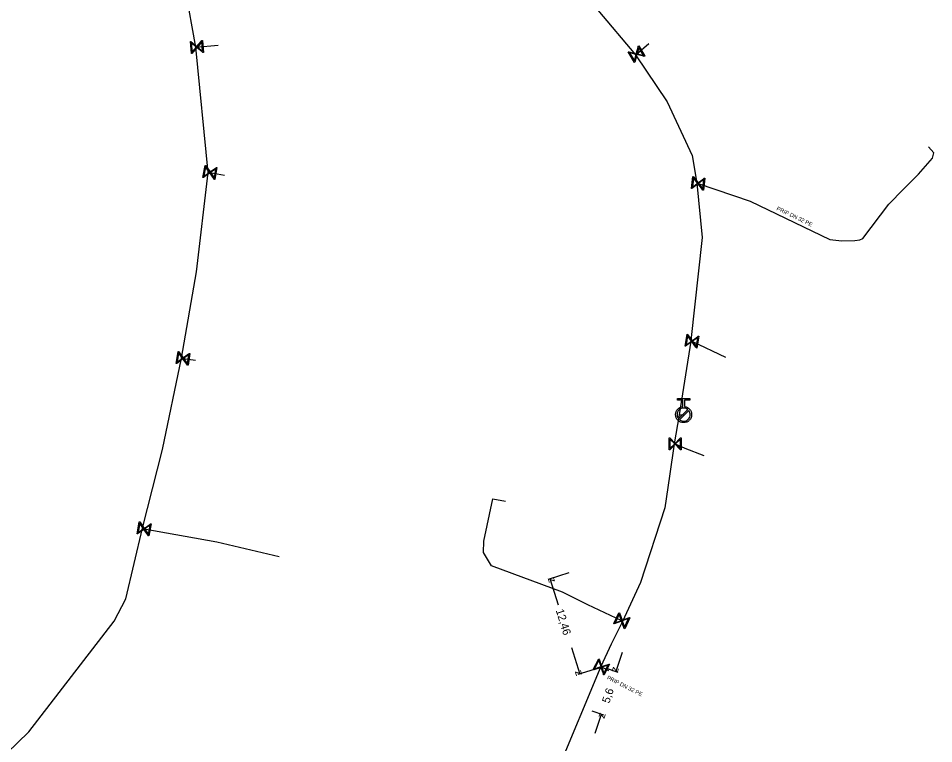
# Model space of a CAD drawing. Extents: x -643842 to -636370, y -1119190 to -1110210.
# Drawn here: x -641545.3 to -641431, y -1110496.2 to -1110405.6 of the extents above; entities that cross this region are included whole.
import ezdxf

# ---------------------------------------------------------------- set-up
doc = ezdxf.new("R2010")
doc.units = 0
for name, color, linetype in [('22', 7, 'Continuous'), ('Default', 7, 'Continuous'), ('Level 10', 7, 'Continuous'), ('Level 16', 7, 'Continuous'), ('Level 21', 7, 'Continuous'), ('Level 23', 7, 'Continuous'), ('Level 33', 7, 'Continuous')]:
    doc.layers.add(name, color=color, linetype=linetype)

msp = doc.modelspace()

# ---------------------------------------------------------------- linework, layer by layer
at = {"layer": 'Default'}
for points in [[(-641462.15, -1110454.13), (-641461.79, -1110454.16), (-641461.53, -1110454.43), (-641461.24, -1110454.72), (-641461.24, -1110455.13), (-641461.24, -1110455.55), (-641461.54, -1110455.84), (-641461.83, -1110456.13), (-641462.24, -1110456.13), (-641462.66, -1110456.13), (-641462.95, -1110455.84), (-641463.24, -1110455.54), (-641463.24, -1110455.13), (-641463.24, -1110454.71), (-641462.95, -1110454.42), (-641462.69, -1110454.16), (-641462.33, -1110454.13)], [(-641461.73, -1110454.49), (-641461.95, -1110454.32), (-641462.24, -1110454.32), (-641462.58, -1110454.32), (-641462.82, -1110454.55), (-641463.05, -1110454.79), (-641463.05, -1110455.13), (-641463.06, -1110455.42), (-641462.88, -1110455.64)], [(-641462.75, -1110455.77), (-641462.53, -1110455.94), (-641462.24, -1110455.94), (-641461.91, -1110455.94), (-641461.67, -1110455.71), (-641461.43, -1110455.47), (-641461.43, -1110455.13), (-641461.43, -1110454.84), (-641461.6, -1110454.62)]]:
    msp.add_open_spline(points, degree=3, dxfattribs=at)
at = {"layer": 'Level 10'}
for points in [[(-641476.58, -1110474.91), (-641479.16, -1110475.71)], [(-641477.89, -1110478.95), (-641478.92, -1110475.64)], [(-641476.25, -1110484.22), (-641475.22, -1110487.54)], [(-641469.92, -1110484.84), (-641470.71, -1110487.22)], [(-641472.87, -1110486.8), (-641475.46, -1110487.61)], [(-641471.92, -1110486.81), (-641470.47, -1110487.29)], [(-641473.69, -1110492.13), (-641472.24, -1110492.61)], [(-641473.27, -1110494.9), (-641472.48, -1110492.53)]]:
    msp.add_lwpolyline(points, dxfattribs=at)
at = {"layer": 'Level 16'}
for points in [[(-641522.35, -1110408.42), (-641522.22, -1110409.91), (-641522.29, -1110409.92), (-641522.38, -1110409.83), (-641523.02, -1110409.29), (-641523.65, -1110410.03), (-641523.71, -1110410.04), (-641523.84, -1110408.55), (-641523.78, -1110408.54), (-641523.03, -1110409.17), (-641522.49, -1110408.53), (-641522.41, -1110408.42), (-641522.35, -1110408.42)], [(-641523.63, -1110409.88), (-641523.09, -1110409.24), (-641523.73, -1110408.69), (-641523.63, -1110409.88)], [(-641522.43, -1110408.58), (-641522.97, -1110409.23), (-641522.33, -1110409.76), (-641522.43, -1110408.58)], [(-641467.85, -1110409.08), (-641467.09, -1110410.38), (-641467.15, -1110410.41), (-641467.27, -1110410.38), (-641468.09, -1110410.16), (-641468.33, -1110411.1), (-641468.39, -1110411.14), (-641469.15, -1110409.84), (-641469.09, -1110409.81), (-641468.15, -1110410.06), (-641467.94, -1110409.24), (-641467.91, -1110409.12), (-641467.85, -1110409.08)], [(-641468.39, -1110410.96), (-641468.17, -1110410.14), (-641468.99, -1110409.93), (-641468.39, -1110410.96)], [(-641467.85, -1110409.27), (-641468.06, -1110410.08), (-641467.26, -1110410.29), (-641467.85, -1110409.27)], [(-641520.53, -1110424.28), (-641520.79, -1110425.76), (-641520.85, -1110425.75), (-641520.93, -1110425.64), (-641521.41, -1110424.95), (-641522.2, -1110425.51), (-641522.27, -1110425.5), (-641522.01, -1110424.02), (-641521.94, -1110424.03), (-641521.39, -1110424.83), (-641520.7, -1110424.35), (-641520.6, -1110424.27), (-641520.53, -1110424.28)], [(-641522.15, -1110425.37), (-641521.46, -1110424.88), (-641521.94, -1110424.19), (-641522.15, -1110425.37)], [(-641520.65, -1110424.42), (-641521.34, -1110424.9), (-641520.85, -1110425.59), (-641520.65, -1110424.42)], [(-641459.59, -1110425.6), (-641459.78, -1110427.09), (-641459.84, -1110427.08), (-641459.92, -1110426.97), (-641460.44, -1110426.31), (-641461.2, -1110426.91), (-641461.27, -1110426.9), (-641461.08, -1110425.41), (-641461.02, -1110425.42), (-641460.42, -1110426.19), (-641459.76, -1110425.67), (-641459.66, -1110425.59), (-641459.59, -1110425.6)], [(-641461.15, -1110426.76), (-641460.49, -1110426.24), (-641461.01, -1110425.58), (-641461.15, -1110426.76)], [(-641459.7, -1110425.74), (-641460.37, -1110426.26), (-641459.85, -1110426.92), (-641459.7, -1110425.74)], [(-641460.34, -1110445.34), (-641460.58, -1110446.82), (-641460.64, -1110446.81), (-641460.71, -1110446.7), (-641461.21, -1110446.02), (-641461.99, -1110446.59), (-641462.06, -1110446.58), (-641461.82, -1110445.1), (-641461.76, -1110445.11), (-641461.19, -1110445.9), (-641460.51, -1110445.4), (-641460.41, -1110445.33), (-641460.34, -1110445.34)], [(-641461.94, -1110446.45), (-641461.26, -1110445.95), (-641461.76, -1110445.27), (-641461.94, -1110446.45)], [(-641460.46, -1110445.48), (-641461.14, -1110445.97), (-641460.64, -1110446.65), (-641460.46, -1110445.48)], [(-641523.9, -1110447.49), (-641524.14, -1110448.97), (-641524.2, -1110448.96), (-641524.27, -1110448.85), (-641524.77, -1110448.17), (-641525.55, -1110448.74), (-641525.62, -1110448.73), (-641525.38, -1110447.25), (-641525.32, -1110447.26), (-641524.75, -1110448.05), (-641524.07, -1110447.55), (-641523.97, -1110447.48), (-641523.9, -1110447.49)], [(-641525.5, -1110448.6), (-641524.82, -1110448.1), (-641525.32, -1110447.42), (-641525.5, -1110448.6)], [(-641524.02, -1110447.63), (-641524.7, -1110448.12), (-641524.2, -1110448.8), (-641524.02, -1110447.63)], [(-641462.55, -1110458.03), (-641462.55, -1110459.53), (-641462.62, -1110459.53), (-641462.7, -1110459.44), (-641463.3, -1110458.84), (-641463.98, -1110459.53), (-641464.05, -1110459.53), (-641464.05, -1110458.03), (-641463.98, -1110458.03), (-641463.3, -1110458.72), (-641462.71, -1110458.12), (-641462.62, -1110458.03), (-641462.55, -1110458.03)], [(-641463.96, -1110459.38), (-641463.36, -1110458.78), (-641463.96, -1110458.19), (-641463.96, -1110459.38)], [(-641462.64, -1110458.19), (-641463.24, -1110458.78), (-641462.64, -1110459.37), (-641462.64, -1110458.19)], [(-641528.76, -1110468.79), (-641529.02, -1110470.27), (-641529.09, -1110470.26), (-641529.16, -1110470.15), (-641529.64, -1110469.46), (-641530.44, -1110470.02), (-641530.5, -1110470.01), (-641530.24, -1110468.53), (-641530.17, -1110468.54), (-641529.62, -1110469.34), (-641528.93, -1110468.86), (-641528.82, -1110468.78), (-641528.76, -1110468.79)], [(-641530.38, -1110469.87), (-641529.69, -1110469.39), (-641530.17, -1110468.7), (-641530.38, -1110469.87)], [(-641528.88, -1110468.93), (-641529.57, -1110469.41), (-641529.09, -1110470.1), (-641528.88, -1110468.93)], [(-641468.96, -1110480.51), (-641469.6, -1110481.87), (-641469.66, -1110481.84), (-641469.7, -1110481.72), (-641469.99, -1110480.93), (-641470.9, -1110481.26), (-641470.96, -1110481.23), (-641470.32, -1110479.87), (-641470.26, -1110479.9), (-641469.93, -1110480.82), (-641469.14, -1110480.53), (-641469.02, -1110480.48), (-641468.96, -1110480.51)], [(-641470.81, -1110481.13), (-641470.02, -1110480.85), (-641470.3, -1110480.05), (-641470.81, -1110481.13)], [(-641469.11, -1110480.61), (-641469.9, -1110480.9), (-641469.62, -1110481.69), (-641469.11, -1110480.61)], [(-641471.5, -1110486.31), (-641472.18, -1110487.65), (-641472.24, -1110487.62), (-641472.27, -1110487.49), (-641472.54, -1110486.7), (-641473.46, -1110487), (-641473.52, -1110486.97), (-641472.84, -1110485.63), (-641472.78, -1110485.66), (-641472.48, -1110486.59), (-641471.68, -1110486.32), (-641471.56, -1110486.28), (-641471.5, -1110486.31)], [(-641473.37, -1110486.88), (-641472.56, -1110486.61), (-641472.83, -1110485.81), (-641473.37, -1110486.88)], [(-641471.66, -1110486.41), (-641472.45, -1110486.67), (-641472.19, -1110487.46), (-641471.66, -1110486.41)]]:
    msp.add_lwpolyline(points, dxfattribs=at)
at = {"layer": 'Level 21'}
for points in [[(-641501.23, -1110373.51), (-641501.1, -1110373.66), (-641500.78, -1110374.02), (-641492.67, -1110383.28), (-641489.03, -1110387.57), (-641480.69, -1110396.36), (-641479.24, -1110398.03), (-641472.94, -1110404.61), (-641468.24, -1110410.18), (-641464.28, -1110416.05), (-641461.19, -1110422.75), (-641460.59, -1110426.23), (-641459.94, -1110433), (-641461.33, -1110445.88), (-641461.34, -1110445.94), (-641462.79, -1110455.16), (-641463.43, -1110458.76), (-641464.01, -1110462.8), (-641464.58, -1110466.76), (-641467.61, -1110476.11), (-641469.87, -1110480.96), (-641471.29, -1110483.79), (-641472.59, -1110486.61)], [(-641664.58, -1110640.46), (-641633.71, -1110609.9), (-641600.63, -1110563.76), (-641598.45, -1110560.36), (-641594.73, -1110553.8), (-641592.83, -1110550.42), (-641585.04, -1110537.85), (-641581.85, -1110531.99), (-641576.72, -1110525.41), (-641572.32, -1110520.62), (-641569.27, -1110517.47), (-641555.1, -1110505.43), (-641544.01, -1110494.76), (-641533.36, -1110480.93), (-641531.9, -1110478.13), (-641529.81, -1110469.31), (-641527.31, -1110459.48), (-641524.97, -1110448.07), (-641523.07, -1110437.29), (-641521.61, -1110424.89), (-641523.18, -1110409.24), (-641525.76, -1110394.87), (-641527.66, -1110384.33)], [(-641472.59, -1110486.61), (-641478.05, -1110499.66), (-641479.43, -1110506.37), (-641479.47, -1110506.59)]]:
    msp.add_lwpolyline(points, dxfattribs=at)
at = {"layer": 'Level 23'}
for points in [[(-641523.18, -1110409.24), (-641520.39, -1110409.01)], [(-641468.24, -1110410.18), (-641468.12, -1110410.11), (-641466.6, -1110408.8)], [(-641460.59, -1110426.23), (-641460.43, -1110426.25), (-641453.95, -1110428.49), (-641443.99, -1110433.26), (-641442.49, -1110433.43), (-641440.85, -1110433.38), (-641440.25, -1110433.29), (-641439.86, -1110433.14), (-641436.63, -1110428.84), (-641434.77, -1110426.97), (-641432.91, -1110425.09), (-641431.17, -1110423.09), (-641431.01, -1110422.43), (-641431.64, -1110421.69)], [(-641521.61, -1110424.89), (-641521.4, -1110424.89), (-641519.58, -1110425.21)], [(-641461.34, -1110445.94), (-641461.2, -1110445.96), (-641457.03, -1110447.96)], [(-641524.97, -1110448.07), (-641524.76, -1110448.11), (-641523.22, -1110448.35)], [(-641462.79, -1110455.16), (-641462.57, -1110455.17)], [(-641462.57, -1110455.17), (-641462.24, -1110455.13)], [(-641463.43, -1110458.76), (-641463.3, -1110458.78), (-641462.11, -1110459.33), (-641459.72, -1110460.23)], [(-641469.87, -1110480.96), (-641469.96, -1110480.87), (-641474.22, -1110478.87), (-641477.36, -1110477.31), (-641486.22, -1110474.02), (-641487.25, -1110472.37), (-641487.2, -1110470.95), (-641486.07, -1110465.66), (-641484.49, -1110465.96)], [(-641529.81, -1110469.31), (-641529.63, -1110469.4), (-641520.55, -1110471.02), (-641512.77, -1110472.85)], [(-641472.59, -1110486.61), (-641472.51, -1110486.64), (-641471.61, -1110487.09)]]:
    msp.add_lwpolyline(points, dxfattribs=at)
at = {"layer": 'Level 33'}
for points in [[(-641462.33, -1110454.13), (-641462.33, -1110453.31), (-641463.02, -1110453.31), (-641463.02, -1110453.13), (-641461.45, -1110453.13), (-641461.46, -1110453.32), (-641462.14, -1110453.31), (-641462.15, -1110454.13)], [(-641462.88, -1110455.64), (-641461.73, -1110454.49)], [(-641461.6, -1110454.62), (-641462.75, -1110455.77)]]:
    msp.add_lwpolyline(points, dxfattribs=at)

# ---------------------------------------------------------------- texts
at = {"layer": '22'}
for rotation, p in [(334.4095, (-641450.69, -1110429.56)), (333.1546, (-641471.88, -1110488.14))]:
    msp.add_text('PRIP DN 32 PE', height=0.5, rotation=rotation, dxfattribs=at).set_placement(p)
at = {"layer": 'Level 10'}
for s, rotation, p in [('z', 107.306, (-641478.3, -1110475.97)), ('12,46', 287.306, (-641478.22, -1110479.58)), ('z', 251.6118, (-641471.03, -1110486.58)), ('z', 287.306, (-641475.84, -1110487.21)), ('5,6', 71.6118, (-641471.53, -1110491.26)), ('z', 71.6118, (-641472.16, -1110493.16))]:
    msp.add_text(s, height=1, rotation=rotation, dxfattribs=at).set_placement(p)

doc.saveas('drawing.dxf')
